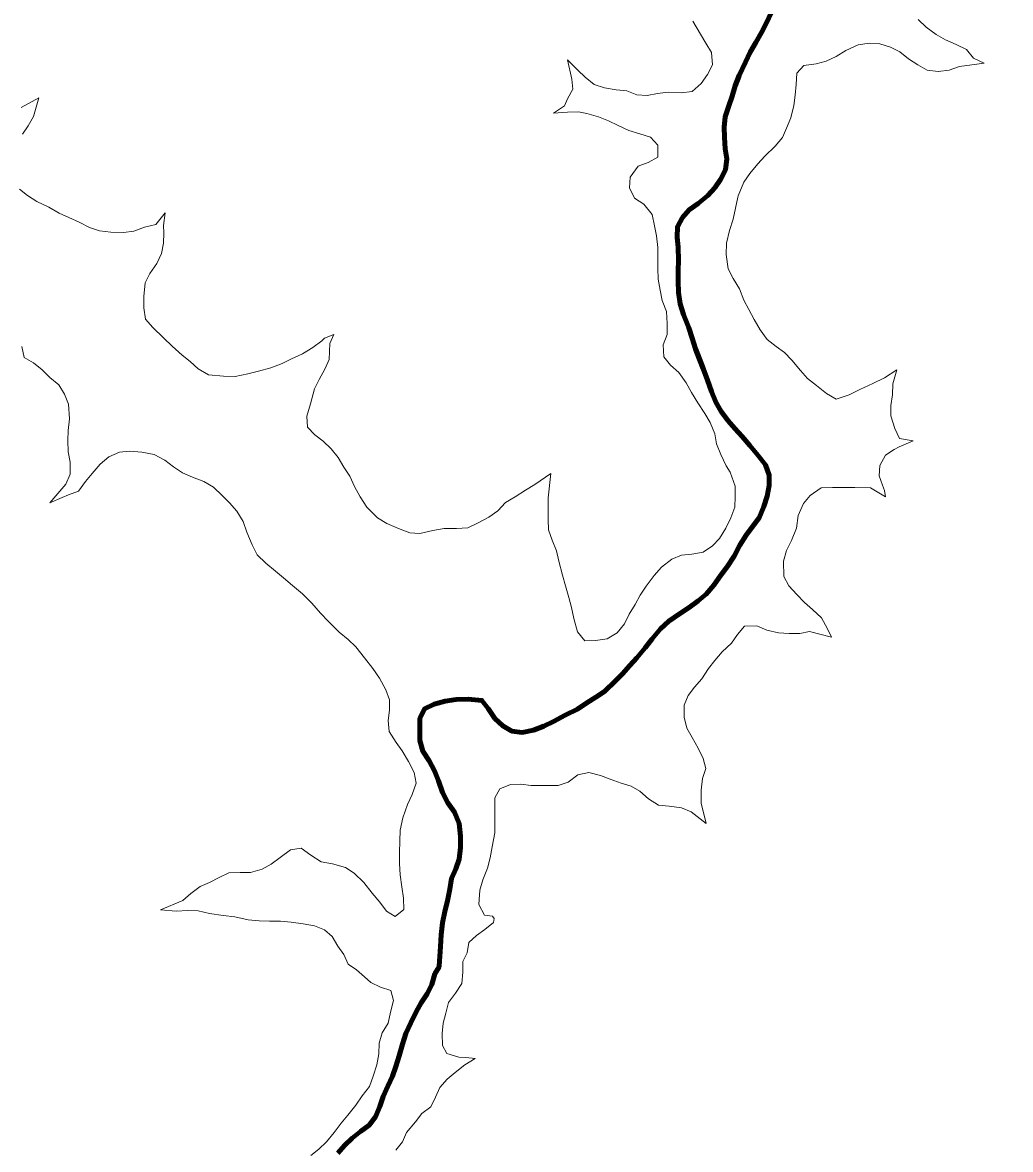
# Model space of a CAD drawing. Extents: x 553962 to 842807, y 8883888 to 9032388.
# Drawn here: x 738349 to 739570, y 8965403 to 8966795 of the extents above; entities that cross this region are included whole.
import ezdxf

# ---------------------------------------------------------------- set-up
doc = ezdxf.new("R2010")
doc.units = 0
doc.header["$LTSCALE"] = 200
for name, color, linetype, lineweight in [('24', 7, 'Continuous', 25), ('53', 7, 'Continuous', 106), ('8', 7, 'Continuous', 13), ('9', 7, 'Continuous', 90)]:
    doc.layers.add(name, color=color, linetype=linetype, lineweight=lineweight)

msp = doc.modelspace()

# ---------------------------------------------------------------- linework, layer by layer
at = {"layer": '24', "lineweight": 53}
for points in [[(739274.4, 8966807.4), (739268.6, 8966795.2), (739262.3, 8966783.3), (739255.3, 8966770.6), (739248.4, 8966758.7), (739242.6, 8966746.5), (739234.9, 8966729.8), (739229.9, 8966717.1), (739226, 8966704.3), (739221.5, 8966691.2), (739217.6, 8966678.8), (739216.4, 8966666), (739216.6, 8966653.4), (739217.7, 8966639.2), (739219.6, 8966626.8), (739217.9, 8966613.5), (739211.8, 8966601.6), (739204.7, 8966591), (739196.1, 8966581.6), (739184.1, 8966571.9), (739172.9, 8966564.1), (739164.8, 8966554.4), (739158.5, 8966543), (739158.1, 8966530), (739159.4, 8966517.4), (739159.7, 8966501.9), (739159.6, 8966488.5), (739159.6, 8966475.8), (739159.8, 8966461.7), (739161.8, 8966447.6), (739165.8, 8966434.4), (739172.5, 8966418), (739176.8, 8966405.2), (739180.7, 8966392.1), (739185.8, 8966379.3), (739190.3, 8966367.7), (739195.8, 8966353.6), (739200.5, 8966339.5), (739206, 8966326.4), (739212.5, 8966314.9)], [(739212.5, 8966314.9), (739221.2, 8966303.3), (739229.4, 8966293.7), (739238.7, 8966284), (739248.2, 8966272.7), (739257.8, 8966260.7), (739267.2, 8966248.6), (739271.9, 8966236.2), (739271.7, 8966223.1), (739269.6, 8966210.1), (739265.5, 8966197.1), (739259.7, 8966183.4), (739251.7, 8966172.8), (739243.5, 8966161.9), (739235.5, 8966149.4), (739228.5, 8966135.9), (739219.9, 8966122.7), (739212.2, 8966112.6), (739203.3, 8966100.1), (739194.2, 8966089), (739184.2, 8966080.5), (739173, 8966072.4), (739161.1, 8966064.8), (739147.8, 8966055.7), (739137.4, 8966046.1), (739127.2, 8966033.7), (739118.7, 8966022.8), (739108.3, 8966010.4), (739099.8, 8966000.7), (739090.7, 8965990.6), (739081.8, 8965981.7), (739068.4, 8965968.8), (739057.5, 8965961.5), (739046.3, 8965954.5), (739034.9, 8965947), (739019.6, 8965939.2), (739005.3, 8965931.5)], [(739005.3, 8965931.5), (738993.5, 8965925.7), (738980.6, 8965921), (738966.6, 8965918), (738953.9, 8965919.7), (738942.8, 8965926.2), (738932.8, 8965935.4), (738924.7, 8965947.7), (738916.9, 8965957.7), (738899.6, 8965959.3), (738885.1, 8965958.9), (738871.5, 8965956.5), (738857.8, 8965952.8), (738845.7, 8965947.2), (738840.1, 8965935.1), (738840, 8965921.4), (738840.2, 8965908), (738843.6, 8965895.1), (738851.5, 8965882.9), (738858, 8965870.6), (738863, 8965858.1), (738868.1, 8965843.9), (738874.6, 8965831.2), (738882.9, 8965819.4), (738888.6, 8965805.6), (738890.4, 8965789.8), (738890.2, 8965775.9), (738888.7, 8965761.5), (738884.4, 8965749.3), (738879.3, 8965737.4), (738877.1, 8965724.5), (738874.1, 8965709.8), (738870.9, 8965696.6), (738868, 8965682.8), (738866.3, 8965667.7), (738865.5, 8965653.5), (738863.8, 8965629.1), (738863.8, 8965628.4), (738858.8, 8965619.8), (738855, 8965606.6), (738849.3, 8965594.9), (738841.6, 8965583.7), (738835.7, 8965572.7), (738829.1, 8965559.3), (738822.9, 8965546.1), (738818.7, 8965532.6), (738814.7, 8965518.4), (738810.5, 8965505.2), (738806.3, 8965493.3), (738800.4, 8965480.7), (738794.8, 8965468.2), (738790.8, 8965455.9), (738785.4, 8965442.9), (738777.6, 8965432.5), (738766.6, 8965424.7), (738756.3, 8965416.7), (738747, 8965407.7), (738738.7, 8965398.2)]]:
    msp.add_lwpolyline(points, dxfattribs=at)
at = {"layer": '24'}
msp.add_spline([(738367.7, 8959924.4), (738437.2, 8960071.1), (738471.9, 8960121.3), (738537.5, 8960171.6), (738630.2, 8960202.5), (738765.3, 8960248.8), (738950.5, 8960322.2), (739124.2, 8960357), (739313.4, 8960368.5), (739359.7, 8960368.5), (739506.3, 8960291.3), (739610.6, 8960229.5), (739660.8, 8960198.6), (739703.2, 8960210.2), (739761.1, 8960275.8), (739826.7, 8960310.6), (739919.4, 8960314.5), (740031.3, 8960372.4), (740096.9, 8960453.5), (740178, 8960523), (740239.7, 8960542.3), (740340.1, 8960557.8), (740509.9, 8960496), (740648.9, 8960465.1), (740753.1, 8960465.1), (740865, 8960488.3), (740926.8, 8960519.2), (741135.2, 8960677.5), (741193.1, 8960747.1), (741278, 8960812.7), (741293.5, 8960851.3), (741300.5, 8960850.1), (741255.5, 8960925.1), (741195.5, 8961035.2), (741220.5, 8961105.2), (741225.5, 8961275.2), (741235.5, 8961375.3), (741255.5, 8961460.3), (741305.5, 8961510.3), (741355.4, 8961545.3), (741395.4, 8961605.3), (741440.4, 8961675.3), (741500.4, 8961730.4), (741545.4, 8961795.4), (741540.4, 8961925.4), (741555.4, 8962015.5), (741660.3, 8962135.5), (741690.3, 8962305.5), (741680.3, 8962425.6), (741700.3, 8962620.6), (741780.3, 8962700.7), (741975.2, 8962690.7), (742105.2, 8962630.6), (742195.2, 8962590.6), (742275.1, 8962580.6), (742390.1, 8962640.6), (742520.1, 8962655.6), (742770, 8962605.6), (742989.9, 8962550.6), (743104.8, 8962540.6), (743324.8, 8962590.6), (743524.7, 8962640.6), (743664.7, 8962635.6), (743774.6, 8962635.6), (743904.6, 8962675.7), (744079.5, 8962775.7), (744274.5, 8962990.7), (744539.4, 8963385.9), (744659.3, 8963580.9), (744879.3, 8963706), (745084.2, 8963786), (745299.1, 8963801), (745444.1, 8963831), (745664, 8963901), (745943.9, 8964026.1), (746173.8, 8964201.1), (746393.8, 8964276.1), (746543.7, 8964266.1), (746708.6, 8964376.2), (746898.6, 8964536.2), (747118.5, 8964656.2), (747248.5, 8964676.2), (747398.4, 8964766.3), (747428.4, 8964831.3), (747488.4, 8964891.3), (747623.3, 8964991.3), (747863.3, 8965106.4), (747993.2, 8965146.4), (748133.2, 8965221.4), (748228.1, 8965321.5), (748358.1, 8965451.5)], degree=3, dxfattribs=at)
at = {"layer": '53'}
for points in [[(739274.4, 8966807.4), (739268.6, 8966795.2), (739262.3, 8966783.3), (739255.3, 8966770.6), (739248.4, 8966758.7), (739242.6, 8966746.5), (739234.9, 8966729.8), (739229.9, 8966717.1), (739226, 8966704.3), (739221.5, 8966691.2), (739217.6, 8966678.8), (739216.4, 8966666), (739216.6, 8966653.4), (739217.7, 8966639.2), (739219.6, 8966626.8), (739217.9, 8966613.5), (739211.8, 8966601.6), (739204.7, 8966591), (739196.1, 8966581.6), (739184.1, 8966571.9), (739172.9, 8966564.1), (739164.8, 8966554.4), (739158.5, 8966543), (739158.1, 8966530), (739159.4, 8966517.4), (739159.7, 8966501.9), (739159.6, 8966488.5), (739159.6, 8966475.8), (739159.8, 8966461.7), (739161.8, 8966447.6), (739165.8, 8966434.4), (739172.5, 8966418), (739176.8, 8966405.2), (739180.7, 8966392.1), (739185.8, 8966379.3), (739190.3, 8966367.7), (739195.8, 8966353.6), (739200.5, 8966339.5), (739206, 8966326.4), (739212.5, 8966314.9)], [(739212.5, 8966314.9), (739221.2, 8966303.3), (739229.4, 8966293.7), (739238.7, 8966284), (739248.2, 8966272.7), (739257.8, 8966260.7), (739267.2, 8966248.6), (739271.9, 8966236.2), (739271.7, 8966223.1), (739269.6, 8966210.1), (739265.5, 8966197.1), (739259.7, 8966183.4), (739251.7, 8966172.8), (739243.5, 8966161.9), (739235.5, 8966149.4), (739228.5, 8966135.9), (739219.9, 8966122.7), (739212.2, 8966112.6), (739203.3, 8966100.1), (739194.2, 8966089), (739184.2, 8966080.5), (739173, 8966072.4), (739161.1, 8966064.8), (739147.8, 8966055.7), (739137.4, 8966046.1), (739127.2, 8966033.7), (739118.7, 8966022.8), (739108.3, 8966010.4), (739099.8, 8966000.7), (739090.7, 8965990.6), (739081.8, 8965981.7), (739068.4, 8965968.8), (739057.5, 8965961.5), (739046.3, 8965954.5), (739034.9, 8965947), (739019.6, 8965939.2), (739005.3, 8965931.5)], [(739005.3, 8965931.5), (738993.5, 8965925.7), (738980.6, 8965921), (738966.6, 8965918), (738953.9, 8965919.7), (738942.8, 8965926.2), (738932.8, 8965935.4), (738924.7, 8965947.7), (738916.9, 8965957.7), (738899.6, 8965959.3), (738885.1, 8965958.9), (738871.5, 8965956.5), (738857.8, 8965952.8), (738845.7, 8965947.2), (738840.1, 8965935.1), (738840, 8965921.4), (738840.2, 8965908), (738843.6, 8965895.1), (738851.5, 8965882.9), (738858, 8965870.6), (738863, 8965858.1), (738868.1, 8965843.9), (738874.6, 8965831.2), (738882.9, 8965819.4), (738888.6, 8965805.6), (738890.4, 8965789.8), (738890.2, 8965775.9), (738888.7, 8965761.5), (738884.4, 8965749.3), (738879.3, 8965737.4), (738877.1, 8965724.5), (738874.1, 8965709.8), (738870.9, 8965696.6), (738868, 8965682.8), (738866.3, 8965667.7), (738865.5, 8965653.5), (738863.8, 8965629.1), (738863.8, 8965628.4), (738858.8, 8965619.8), (738855, 8965606.6), (738849.3, 8965594.9), (738841.6, 8965583.7), (738835.7, 8965572.7), (738829.1, 8965559.3), (738822.9, 8965546.1), (738818.7, 8965532.6), (738814.7, 8965518.4), (738810.5, 8965505.2), (738806.3, 8965493.3), (738800.4, 8965480.7), (738794.8, 8965468.2), (738790.8, 8965455.9), (738785.4, 8965442.9), (738777.6, 8965432.5), (738766.6, 8965424.7), (738756.3, 8965416.7), (738747, 8965407.7), (738738.7, 8965398.2)]]:
    msp.add_lwpolyline(points, dxfattribs=at)
at = {"layer": '8'}
for points in [[(739177.7, 8966797.3), (739187.1, 8966781.2), (739193.5, 8966770.1), (739200.5, 8966758.3), (739201.7, 8966743.1), (739195.8, 8966731.1), (739188, 8966719.9), (739176.8, 8966710.2), (739163, 8966708.6), (739147.2, 8966709.2), (739134, 8966707.9), (739121.1, 8966705.3), (739108.2, 8966705.9), (739096.1, 8966711.2), (739082.8, 8966712.3), (739068.3, 8966714.6), (739055.7, 8966718.9), (739044.3, 8966727.9), (739035.2, 8966736.5), (739022.8, 8966749.2), (739027.9, 8966725.4), (739029.1, 8966712.9), (739022.7, 8966701.3), (739018.7, 8966692.3), (739005.4, 8966683.5), (739022.5, 8966684.6), (739036, 8966685.2), (739046.7, 8966682.9), (739061, 8966678.8), (739073.4, 8966673.8), (739085.3, 8966668.1), (739098.5, 8966661.8), (739112.1, 8966657.9), (739125.2, 8966653.6), (739134.2, 8966643.7), (739134.3, 8966629.1), (739122.4, 8966622.6), (739110, 8966617.8), (739099.9, 8966604.2), (739099.3, 8966591.3), (739105.6, 8966578.3), (739117, 8966571), (739127.4, 8966558.1), (739130, 8966544.1), (739132.5, 8966531.7), (739134.4, 8966517.3), (739134.3, 8966504.7), (739134.3, 8966491.3), (739134.8, 8966478.3), (739137.1, 8966464.8), (739139.7, 8966451.8), (739145, 8966438.2), (739145.9, 8966423.3), (739145.8, 8966409.8), (739140.7, 8966397.1), (739141.5, 8966382.4), (739150, 8966372), (739160.1, 8966362.8), (739169.1, 8966350.3), (739176, 8966338), (739183.9, 8966325.5), (739192.4, 8966312.2), (739198.8, 8966301.1), (739204.9, 8966287.2), (739206.8, 8966274.7), (739212.2, 8966261.4), (739218.9, 8966247.7), (739223.5, 8966239.8)], [(739233.3, 8966579.7), (739233.6, 8966581.3), (739240.7, 8966598), (739247.9, 8966608.9), (739257.7, 8966620.7), (739266.6, 8966630.4), (739279.4, 8966642.7), (739288.2, 8966653.3), (739293.5, 8966665), (739298.6, 8966677.7), (739302.2, 8966692.9), (739304.2, 8966705.8), (739305.1, 8966718.8), (739306.3, 8966733), (739314.9, 8966742.3), (739329.9, 8966744.6), (739342.5, 8966747.5), (739354.6, 8966753.5), (739366.8, 8966760.9), (739382.1, 8966767.7), (739396.1, 8966770.1), (739408.9, 8966769), (739421.9, 8966765.2), (739433.5, 8966759.2), (739444.2, 8966750.4), (739455.8, 8966743.2), (739467.4, 8966736.7), (739480.8, 8966734.8), (739494.4, 8966736.5), (739507.1, 8966741), (739537.5, 8966745.3), (739524.4, 8966751.3), (739515.9, 8966762), (739503, 8966768.4), (739490, 8966774.2), (739478.5, 8966780.7), (739465.9, 8966789.8), (739455.9, 8966799.3)], [(738348.7, 8966657.3), (738356, 8966667.9), (738362.5, 8966679.2), (738369.1, 8966702.4), (738347.2, 8966690.3)], [(738611.6, 8966358.1), (738597.5, 8966358.3), (738579, 8966360), (738566.2, 8966367.5), (738556.2, 8966376.4), (738546.2, 8966384.3), (738534, 8966395.4), (738523.2, 8966405.6), (738509.9, 8966418.7), (738500.9, 8966429), (738499, 8966443), (738499, 8966456.8), (738500.5, 8966473.6), (738506.2, 8966485.2), (738514.8, 8966497.5), (738520.9, 8966509.8), (738523.2, 8966522.7), (738523.6, 8966535.4), (738523.1, 8966544.6), (738525.1, 8966560.3), (738513.5, 8966545.9), (738499.5, 8966542.4), (738486.7, 8966537.7), (738473.8, 8966536), (738458.2, 8966536.5), (738443.9, 8966538.2), (738431.7, 8966542.3), (738418.8, 8966548.6), (738406.3, 8966554.4), (738394.4, 8966560), (738381.6, 8966567.3), (738366.8, 8966574.1), (738354.9, 8966581.7), (738345.1, 8966589.7)], [(739283.3, 8966041), (739296.6, 8966040.4), (739309.6, 8966040.5), (739321.9, 8966042.8), (739349.1, 8966035.8), (739343.9, 8966046.3), (739336.5, 8966059.8), (739325.5, 8966069.8), (739315.4, 8966078.8), (739306, 8966088.4), (739296.3, 8966099.1), (739290.2, 8966110.9), (739289.6, 8966129.9), (739293.4, 8966143.1), (739299.7, 8966155.2), (739305.7, 8966170.6), (739307.8, 8966186.2), (739314.3, 8966200.8), (739322.5, 8966210.7), (739336.3, 8966220.2), (739350.3, 8966220.6), (739363.7, 8966220.6), (739377.9, 8966220.7), (739397.1, 8966220.3), (739415.9, 8966209.1), (739414.6, 8966217), (739412, 8966223.5), (739407.9, 8966235.1), (739408.9, 8966248.1), (739415.9, 8966260.7), (739426.3, 8966267.7), (739432.5, 8966271.1), (739449.7, 8966278.3), (739433.1, 8966281.4), (739427.2, 8966293.7), (739422.4, 8966309.2), (739422.5, 8966322.2), (739424.4, 8966335.5), (739424.7, 8966348.7), (739429.8, 8966366.3), (739414.3, 8966356.3), (739400.2, 8966349.4), (739384.1, 8966341.7), (739370.7, 8966335.3), (739354.8, 8966330), (739342.7, 8966337.1), (739330.5, 8966346.9), (739319.4, 8966355.3), (739310.8, 8966365.5), (739299.9, 8966378.1), (739290.7, 8966387.6), (739280.6, 8966395.2), (739269.4, 8966403.7), (739260.6, 8966415.5), (739253.3, 8966428.4), (739246.9, 8966440.6), (739240.4, 8966452.4), (739235.1, 8966466.2), (739227.5, 8966479), (739221.2, 8966491.2), (739218.8, 8966508.8), (739219, 8966522.6), (739223, 8966538.5), (739227.3, 8966552.3), (739233.3, 8966579.7)], [(738899.5, 8966170.9), (738885.2, 8966170.2), (738870, 8966170.2), (738856.1, 8966167.5), (738840.1, 8966163.9), (738827.5, 8966164.9), (738813.8, 8966170.3), (738799.4, 8966176.2), (738787.7, 8966183.2), (738774.5, 8966196.4), (738766.2, 8966209.4), (738759.4, 8966222.1), (738753.4, 8966234.6), (738746.3, 8966246.1), (738739, 8966258), (738730.3, 8966268.5), (738720.6, 8966278.2), (738710.2, 8966285.9), (738701.2, 8966295.2), (738700.2, 8966309), (738704.8, 8966324.3), (738709.7, 8966342.8), (738715.7, 8966354.1), (738722.6, 8966367), (738728.1, 8966379.1), (738728.7, 8966398.9), (738733.6, 8966409.9), (738722.3, 8966405.3), (738719.1, 8966402.1), (738707.6, 8966393.8), (738694.9, 8966385.9), (738681.3, 8966379.8), (738669.7, 8966374.2), (738655.7, 8966368.5), (738640.8, 8966364.7), (738627.6, 8966361.4), (738611.6, 8966358.1)], [(738348, 8966395), (738350.8, 8966381.5), (738362.3, 8966374.8), (738373.2, 8966366.4), (738382.5, 8966356.8), (738393.6, 8966347.7), (738401, 8966336.2), (738405.6, 8966323.8), (738406.8, 8966305.7), (738405.3, 8966291.2), (738404.9, 8966278.7), (738405.4, 8966264.9), (738407.9, 8966251.9), (738407.7, 8966237.2), (738402.3, 8966225.1), (738382.5, 8966201.9), (738397.9, 8966208.5), (738405.8, 8966211.7), (738418, 8966216.3), (738426.7, 8966228.1), (738435.2, 8966238.1), (738444.8, 8966249.7), (738455.7, 8966258.6), (738468.9, 8966264.6), (738481.6, 8966265.5), (738496.6, 8966264.6), (738511.8, 8966261.5), (738524.9, 8966254.6), (738535.6, 8966246.3), (738546.5, 8966239), (738558.9, 8966233.6), (738573.1, 8966228.2), (738584.8, 8966221.1), (738595.9, 8966210.8), (738604.8, 8966202), (738614, 8966191.5), (738621.5, 8966178.6), (738626, 8966165.6), (738632.8, 8966149.9), (738638.9, 8966137.6), (738649.5, 8966127.3), (738661.5, 8966117.2), (738671.5, 8966109), (738682.7, 8966099.8), (738695, 8966089.5), (738706.7, 8966077.7), (738717.4, 8966065.5), (738726.8, 8966055.6), (738740.5, 8966042.1), (738751.4, 8966032.8), (738761, 8966024), (738771.7, 8966010.4), (738782.1, 8965996.9), (738790.3, 8965985.2)], [(739223.5, 8966239.8), (739229.7, 8966222.4), (739229.8, 8966209.5), (739229.6, 8966196.6), (739224.6, 8966183.4), (739218.2, 8966170.4), (739210.4, 8966157.9), (739201.8, 8966148.7), (739190.3, 8966140.7), (739176.4, 8966138.4), (739163.5, 8966137.2), (739151.5, 8966132.1), (739138.7, 8966122.3), (739129.8, 8966112), (739120, 8966098.8), (739112.6, 8966087.7), (739106.1, 8966076.2), (739098.9, 8966064.4), (739093, 8966052.3), (739083.9, 8966041), (739071.5, 8966033.7), (739057.4, 8966031.6), (739043.9, 8966031.3), (739034.8, 8966042.4), (739030.6, 8966058.7), (739027.5, 8966072.5), (739024.4, 8966084.9), (739020, 8966099.2), (739016.5, 8966112.6), (739011.8, 8966129.7), (739009.1, 8966142.4), (739003.8, 8966155.6), (738999.2, 8966168.5), (738998.6, 8966181.2), (738998.6, 8966194.9), (738998.7, 8966208), (739002.2, 8966237.9), (738982.3, 8966224.6), (738970.5, 8966217.6), (738957.8, 8966209.1), (738946, 8966202.2), (738936.6, 8966192.1), (738925.5, 8966184.3), (738912.2, 8966177.1), (738899.5, 8966170.9)], [(739011.1, 8965852.5), (739023.5, 8965856.6), (739035.5, 8965865.5), (739048.9, 8965868.5), (739063.2, 8965865), (739075.4, 8965860.1), (739089, 8965855.4), (739101.2, 8965851.7), (739112.2, 8965845.4), (739122.6, 8965835.8), (739135, 8965828.3), (739148.3, 8965827.1), (739163.7, 8965824.9), (739175.6, 8965819.8), (739194, 8965805.4), (739187.9, 8965830.7), (739188, 8965846.6), (739189.5, 8965861.2), (739193.5, 8965873.3), (739190.3, 8965886), (739184.1, 8965898.8), (739176.9, 8965911.8), (739170.3, 8965923.2), (739167, 8965936.8), (739166.9, 8965951.7), (739171.6, 8965963.7), (739179.4, 8965974), (739188.6, 8965984.4), (739197, 8965997), (739204.7, 8966007.1), (739213.9, 8966017.8), (739225.5, 8966028.5), (739232.6, 8966039.2), (739241.6, 8966049.2), (739256.8, 8966049.6), (739269, 8966044.3), (739283.3, 8966041)], [(738790.3, 8965985.2), (738798.2, 8965970.9), (738802.5, 8965958.4), (738802.4, 8965945.7), (738800.8, 8965932.6), (738802.2, 8965919.2), (738810.7, 8965905.6), (738818.2, 8965895.3), (738826.2, 8965882.3), (738833, 8965868.5), (738835.7, 8965855.5), (738830.4, 8965841.3), (738825, 8965829.1), (738819.2, 8965812.3), (738815.8, 8965797.4), (738815.2, 8965783.8), (738815.1, 8965769.8), (738815.1, 8965756.2), (738815.9, 8965741.9), (738817.8, 8965727.3), (738819.7, 8965713.3), (738820.4, 8965699.4), (738809.6, 8965690.4), (738798.7, 8965697.3), (738790.6, 8965708.1), (738781.2, 8965719.6), (738771, 8965732.5), (738758.9, 8965744.2), (738748.3, 8965751.2), (738732.2, 8965755.6), (738718.1, 8965758.2), (738705.2, 8965766.2), (738693.3, 8965775.1), (738680.2, 8965773.1), (738667.2, 8965763.6), (738656.2, 8965755.2), (738645.1, 8965748.9)], [(738914.1, 8965723.3), (738917.8, 8965735.7), (738923.5, 8965750.5), (738926.9, 8965762.9), (738929.6, 8965776.5), (738932.6, 8965794.1), (738932.6, 8965807.4), (738932.7, 8965821.4), (738932.9, 8965837.2), (738939.1, 8965848.4), (738952, 8965853.9), (738965.1, 8965854), (738977.7, 8965852.6), (738996.1, 8965852.4), (739011.1, 8965852.5)], [(738645.1, 8965748.9), (738630.9, 8965745.1), (738618.1, 8965744.8), (738603.9, 8965744.6), (738592, 8965738.7), (738580.2, 8965732.4), (738568.7, 8965727.6), (738556.8, 8965718.9), (738546.9, 8965710.5), (738519.6, 8965698.6), (738538.9, 8965697), (738553.2, 8965698.1), (738566, 8965697.4), (738579.9, 8965694.3), (738596.9, 8965691.9), (738611.2, 8965690.1), (738627.7, 8965686.4), (738641.6, 8965685), (738654.1, 8965684.8), (738667.7, 8965684.8), (738681.1, 8965683.7), (738695.7, 8965681.5), (738709.9, 8965679.1), (738722.2, 8965674.2), (738731.6, 8965665.9), (738738.8, 8965654.1), (738745.9, 8965643.7), (738751.4, 8965631.8), (738761.7, 8965624.5), (738771.7, 8965616), (738779.3, 8965609.1), (738791.4, 8965603.1), (738804.3, 8965598.9), (738807.3, 8965586.7), (738803.9, 8965572.3), (738801.1, 8965558.6), (738793.6, 8965546.8), (738789.8, 8965533.9), (738789.5, 8965520.7), (738786.8, 8965507.3), (738782.4, 8965493.1), (738778, 8965480.6), (738768.9, 8965468.9), (738760.8, 8965457.2), (738751, 8965445.2), (738742.9, 8965435.1), (738734.3, 8965423.4), (738724.6, 8965412.1), (738715.2, 8965402.8), (738705.3, 8965395.1)], [(738867.7, 8965545.8), (738869.1, 8965558.8), (738872, 8965571), (738875.5, 8965584.4), (738884.3, 8965595.7), (738892.1, 8965607.6), (738893.1, 8965621.6), (738893.3, 8965635.1), (738898.4, 8965645.6), (738900.7, 8965658.6), (738910.1, 8965667), (738920.3, 8965674.5), (738931.2, 8965683.1), (738932, 8965688.1), (738929.9, 8965690.9), (738920, 8965692.4), (738912.9, 8965705.3), (738914.1, 8965723.3)], [(738810.3, 8965401.6), (738818.8, 8965412.1), (738823.6, 8965423.8), (738834.6, 8965436.8), (738842.4, 8965446.9), (738853.6, 8965455.2), (738859.3, 8965467.2), (738864.7, 8965479.2), (738873.8, 8965489.5), (738883.6, 8965497.6), (738895.8, 8965507.2), (738908.6, 8965514.9), (738897, 8965516.2), (738888.4, 8965516.6), (738873.4, 8965521.2), (738867.9, 8965531.3), (738867.7, 8965545.8)]]:
    msp.add_lwpolyline(points, dxfattribs=at)
at = {"layer": '9'}
for points in [[(739274.4, 8966807.4), (739268.6, 8966795.2), (739262.3, 8966783.3), (739255.3, 8966770.6), (739248.4, 8966758.7), (739242.6, 8966746.5), (739234.9, 8966729.8), (739229.9, 8966717.1), (739226, 8966704.3), (739221.5, 8966691.2), (739217.6, 8966678.8), (739216.4, 8966666), (739216.6, 8966653.4), (739217.7, 8966639.2), (739219.6, 8966626.8), (739217.9, 8966613.5), (739211.8, 8966601.6), (739204.7, 8966591), (739196.1, 8966581.6), (739184.1, 8966571.9), (739172.9, 8966564.1), (739164.8, 8966554.4), (739158.5, 8966543), (739158.1, 8966530), (739159.4, 8966517.4), (739159.7, 8966501.9), (739159.6, 8966488.5), (739159.6, 8966475.8), (739159.8, 8966461.7), (739161.8, 8966447.6), (739165.8, 8966434.4), (739172.5, 8966418), (739176.8, 8966405.2), (739180.7, 8966392.1), (739185.8, 8966379.3), (739190.3, 8966367.7), (739195.8, 8966353.6), (739200.5, 8966339.5), (739206, 8966326.4), (739212.5, 8966314.9)], [(739212.5, 8966314.9), (739221.2, 8966303.3), (739229.4, 8966293.7), (739238.7, 8966284), (739248.2, 8966272.7), (739257.8, 8966260.7), (739267.2, 8966248.6), (739271.9, 8966236.2), (739271.7, 8966223.1), (739269.6, 8966210.1), (739265.5, 8966197.1), (739259.7, 8966183.4), (739251.7, 8966172.8), (739243.5, 8966161.9), (739235.5, 8966149.4), (739228.5, 8966135.9), (739219.9, 8966122.7), (739212.2, 8966112.6), (739203.3, 8966100.1), (739194.2, 8966089), (739184.2, 8966080.5), (739173, 8966072.4), (739161.1, 8966064.8), (739147.8, 8966055.7), (739137.4, 8966046.1), (739127.2, 8966033.7), (739118.7, 8966022.8), (739108.3, 8966010.4), (739099.8, 8966000.7), (739090.7, 8965990.6), (739081.8, 8965981.7), (739068.4, 8965968.8), (739057.5, 8965961.5), (739046.3, 8965954.5), (739034.9, 8965947), (739019.6, 8965939.2), (739005.3, 8965931.5)], [(739005.3, 8965931.5), (738993.5, 8965925.7), (738980.6, 8965921), (738966.6, 8965918), (738953.9, 8965919.7), (738942.8, 8965926.2), (738932.8, 8965935.4), (738924.7, 8965947.7), (738916.9, 8965957.7), (738899.6, 8965959.3), (738885.1, 8965958.9), (738871.5, 8965956.5), (738857.8, 8965952.8), (738845.7, 8965947.2), (738840.1, 8965935.1), (738840, 8965921.4), (738840.2, 8965908), (738843.6, 8965895.1), (738851.5, 8965882.9), (738858, 8965870.6), (738863, 8965858.1), (738868.1, 8965843.9), (738874.6, 8965831.2), (738882.9, 8965819.4), (738888.6, 8965805.6), (738890.4, 8965789.8), (738890.2, 8965775.9), (738888.7, 8965761.5), (738884.4, 8965749.3), (738879.3, 8965737.4), (738877.1, 8965724.5), (738874.1, 8965709.8), (738870.9, 8965696.6), (738868, 8965682.8), (738866.3, 8965667.7), (738865.5, 8965653.5), (738863.8, 8965629.1), (738863.8, 8965628.4), (738858.8, 8965619.8), (738855, 8965606.6), (738849.3, 8965594.9), (738841.6, 8965583.7), (738835.7, 8965572.7), (738829.1, 8965559.3), (738822.9, 8965546.1), (738818.7, 8965532.6), (738814.7, 8965518.4), (738810.5, 8965505.2), (738806.3, 8965493.3), (738800.4, 8965480.7), (738794.8, 8965468.2), (738790.8, 8965455.9), (738785.4, 8965442.9), (738777.6, 8965432.5), (738766.6, 8965424.7), (738756.3, 8965416.7), (738747, 8965407.7), (738738.7, 8965398.2)]]:
    msp.add_lwpolyline(points, dxfattribs=at)

doc.saveas('drawing.dxf')
